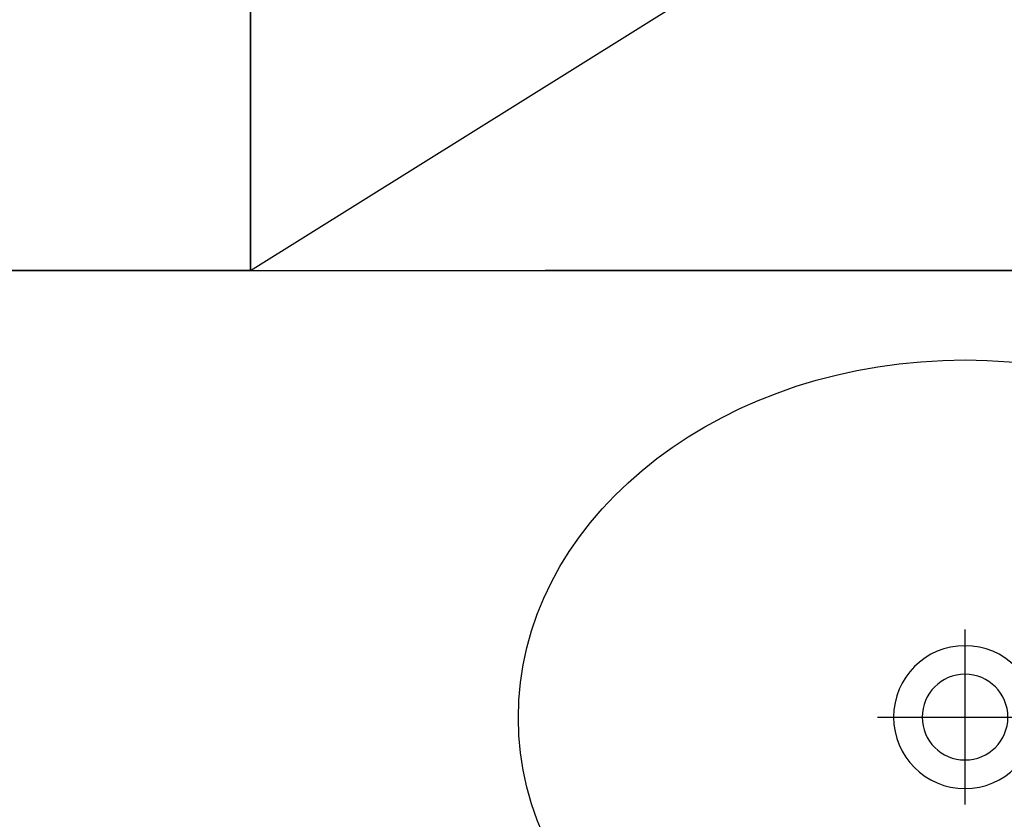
# Model space of a CAD drawing. Header units: millimetres. Extents: x 7483 to 13091, y 8111 to 13871.
# Tile 639 of 656: x 11559 to 11614, y 9734 to 9778. Entities that reach past the tile are written whole.
import ezdxf

# ---------------------------------------------------------------- set-up
doc = ezdxf.new("R2010")
doc.units = ezdxf.units.MM
doc.linetypes.add('DASHED', pattern=[19.05, 12.7, -6.35])
doc.layers.add('a___wymiary', color=7, linetype='Continuous', lineweight=5, true_color=0x000000)
doc.layers.add('wymiary', color=7, linetype='Continuous', lineweight=5, true_color=0xb2b2b2)
doc.layers.add('Wyposazenie Wew - Urzadzenia Sanitarne', color=6, linetype='Continuous')
doc.styles.add('Arial', font='arial.ttf')
doc.dimstyles.new('wymiary agp1', dxfattribs={"dimtxt": 16, "dimasz": 5, "dimexe": 30, "dimexo": 60, "dimgap": 1.8, "dimtad": 1, "dimdec": 3, "dimrnd": 0.5, "dimdsep": 46, "dimtxsty": 'Arial', "dimblk": 'znacznik', "dimcen": 1.5, "dimse1": 1, "dimse2": 1, "dimclrd": 256, "dimazin": 0, "dimtfac": 1, "dimtdec": 3, "dimtmove": 1, "dimatfit": 3, "dimldrblk": 'znacznik', "dimfxl": 0, "dimlwd": -1, "dimarcsym": 0})

# ---------------------------------------------------------------- blocks, each defined once
blk = doc.blocks.new('*U676')
at = {"color": 9, "true_color": 0xb8b8b8}
for points in [[(0, -25.1), (0, -34.9)], [(-4.9, -30), (4.9, -30)]]:
    blk.add_lwpolyline(points, dxfattribs=at)
at = {"color": 9, "linetype": 'DASHED', "ltscale": 5, "true_color": 0xb8b8b8}
blk.add_lwpolyline([(-40, -55), (-40, -105), (40, -105), (40, -55), (-40, -55), (40, -105), (-40, -105), (40, -55)], dxfattribs=at)
for radius in [4, 2.4]:
    blk.add_circle((0, -30), radius)
blk.add_ellipse((0, -30), major_axis=(-25, 0), ratio=0.8, start_param=4.807479, end_param=10.900484)
blk.add_point((0, -55))
blk = doc.blocks.new('znacznik')
at = {"layer": 'a___wymiary'}
for p, q in [((0, 1.394), (0, -1.394)), ((1.394, 0), (-1.394, 0))]:
    blk.add_line(p, q, dxfattribs=at)
at = {"layer": 'a___wymiary', "const_width": 0.2}
blk.add_lwpolyline([(0.876, 0.876), (-0.876, -0.876)], dxfattribs=at)
blk = doc.blocks.new('*D1405')
at = {"layer": 'Defpoints', "color": 0, "transparency": 16777216}
for p in [(11812.197, 9805.775), (11317.197, 9768.587), (11812.197, 9767.954)]:
    blk.add_point(p, dxfattribs=at)
at = {"layer": 'wymiary', "color": 253, "true_color": 0x999999, "transparency": 16777216}
blk.add_line((11322.197, 9805.775), (11807.197, 9805.775), dxfattribs=at)
at = {"layer": 'wymiary', "color": 253, "true_color": 0x999999, "transparency": 16777216, "xscale": 5, "yscale": 5, "zscale": 5, "rotation": 180}
blk.add_blockref('znacznik', (11317.197, 9805.775), dxfattribs=at)
at = {"layer": 'wymiary', "color": 253, "true_color": 0x999999, "transparency": 16777216, "xscale": 5, "yscale": 5, "zscale": 5}
blk.add_blockref('znacznik', (11812.197, 9805.775), dxfattribs=at)
at = {"layer": 'wymiary', "color": 18, "true_color": 0x000000, "transparency": 16777216, "insert": (11630.672, 9815.744), "char_height": 16, "attachment_point": 5, "style": 'Arial'}
blk.add_mtext('495', dxfattribs=at)
blk = doc.blocks.new('*D1963')
at = {"layer": 'Defpoints', "color": 0, "transparency": 16777216}
for p in [(11504.085, 9924.412), (11573.035, 9924.412), (11531.721, 9764.412)]:
    blk.add_point(p, dxfattribs=at)
at = {"layer": 'wymiary', "color": 253, "true_color": 0x999999, "transparency": 16777216}
blk.add_line((11504.085, 9769.412), (11504.085, 9919.412), dxfattribs=at)
at = {"layer": 'wymiary', "color": 253, "true_color": 0x999999, "transparency": 16777216, "xscale": 5, "yscale": 5, "zscale": 5}
for p, rotation in [((11504.085, 9924.412), 90), ((11504.085, 9764.412), 270)]:
    blk.add_blockref('znacznik', p, dxfattribs=dict(at, rotation=rotation))
at = {"layer": 'wymiary', "color": 18, "true_color": 0x000000, "transparency": 16777216, "insert": (11494.116, 9844.412), "char_height": 16, "attachment_point": 5, "rotation": 90, "style": 'Arial'}
blk.add_mtext('160', dxfattribs=at)

msp = doc.modelspace()

# ---------------------------------------------------------------- linework, layer by layer
at = {"layer": 'Wyposazenie Wew - Urzadzenia Sanitarne'}
msp.add_lwpolyline([(11317.1975, 9764.4116), (11812.1975, 9764.4116), (11812.1975, 9709.4116), (11317.1975, 9709.4116)], close=True, dxfattribs=at)

# ---------------------------------------------------------------- block references
at = {"layer": 'Wyposazenie Wew - Urzadzenia Sanitarne', "xscale": -1, "rotation": 180}
for p in [(11532.1975, 9709.4116), (11612.1975, 9709.4116)]:
    msp.add_blockref('*U676', p, dxfattribs=at)

# ---------------------------------------------------------------- dimensions: what is measured, and where the dimension line sits
at = {"layer": 'wymiary'}
dim = msp.add_linear_dim(base=(11504.0847, 9924.4116), p1=(11531.7215, 9764.4116), p2=(11573.0353, 9924.4116), angle=90, dimstyle='wymiary agp1', dxfattribs=at)
dim.commit()
dim.dimension.update_dxf_attribs({"geometry": '*D1963', "text_midpoint": (11494.1155, 9844.4116)})
dim = msp.add_linear_dim(base=(11812.1975, 9805.775), p1=(11317.1975, 9768.5867), p2=(11812.1975, 9767.9538), dimstyle='wymiary agp1', override={"dimblk": 'znacznik'}, dxfattribs=at)
dim.commit()
dim.dimension.update_dxf_attribs({"geometry": '*D1405', "text_midpoint": (11630.6723, 9805.775), "dimtype": 160})

doc.saveas('drawing.dxf')
